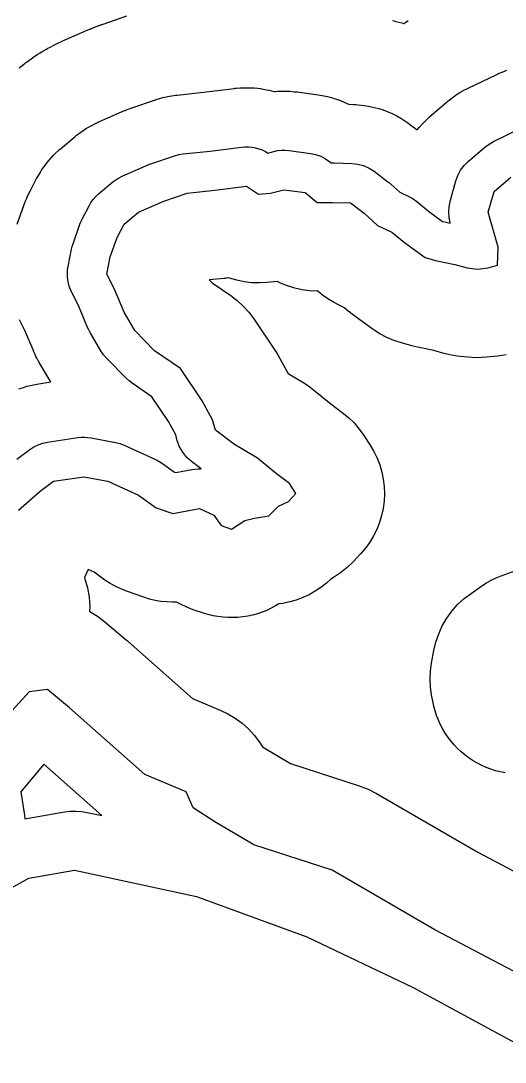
# Model space of a CAD drawing. Extents: x 1950930 to 2061844, y 904556 to 1017002.
# Drawn here: x 1969899 to 1970817, y 991406 to 993380 of the extents above; entities that cross this region are included whole.
import ezdxf

# ---------------------------------------------------------------- set-up
doc = ezdxf.new("R2010")
doc.units = 0
doc.layers.add('Exist Hydrographic Buffer Line', color=7, linetype='Continuous')
doc.layers.add('Exist Hydrographic Lake Shore', color=7, linetype='Continuous')

msp = doc.modelspace()

# ---------------------------------------------------------------- linework, layer by layer
at = {"layer": 'Exist Hydrographic Buffer Line'}
for points in [[(1969895.6, 993290.9), (1969898.8, 993293.4), (1969901.2, 993295.4), (1969903.6, 993297.2), (1969906.8, 993299.7), (1969908.1, 993300.6), (1969909.3, 993301.5), (1969918.1, 993307.9), (1969920.6, 993309.6), (1969923.2, 993311.4), (1969929.9, 993315.9), (1969935.1, 993319.2), (1969940.3, 993322.3), (1969947.4, 993326.3), (1969950.1, 993327.8), (1969952.8, 993329.3), (1969962.5, 993334.3), (1969963.8, 993335), (1969965.2, 993335.7), (1969968.8, 993337.5), (1969971.6, 993338.9), (1969974.4, 993340.2), (1969978.1, 993341.8), (1969979.5, 993342.5), (1969980.9, 993343.1), (1970028.8, 993363.8), (1970029.2, 993364), (1970029.6, 993364.1), (1970030.6, 993364.5), (1970031.3, 993364.9), (1970032.1, 993365.2), (1970033.1, 993365.6), (1970033.5, 993365.8), (1970033.9, 993365.9), (1970036.6, 993367), (1970037.4, 993367.3), (1970038.1, 993367.7), (1970040.2, 993368.5), (1970041.7, 993369.1), (1970043.3, 993369.7), (1970045.3, 993370.4), (1970046.1, 993370.7), (1970046.9, 993371), (1970049.6, 993372), (1970050, 993372.1), (1970050.4, 993372.3), (1970051.4, 993372.7), (1970052.2, 993372.9), (1970053, 993373.2), (1970054, 993373.6), (1970054.4, 993373.7), (1970054.8, 993373.8), (1970099.5, 993389.1)], [(1970603.7, 993380.4), (1970606.8, 993379.6), (1970609.9, 993378.8), (1970621, 993375.9), (1970624.1, 993375), (1970624.7, 993374.8), (1970628.6, 993377.6), (1970633.2, 993380.7)], [(1969891.9, 992994.4), (1969905, 993031.4), (1969905.7, 993033.3), (1969906.4, 993035.1), (1969908.3, 993040.1), (1969909.9, 993043.7), (1969911.5, 993047.3), (1969913.8, 993052.1), (1969914.6, 993053.9), (1969915.5, 993055.7), (1969928.6, 993080.8), (1969929.9, 993083.2), (1969931.3, 993085.5), (1969935, 993091.9), (1969937.9, 993096.5), (1969941, 993101), (1969945.3, 993107), (1969948.6, 993111.3), (1969952.1, 993115.5), (1969957, 993121), (1969960.7, 993125), (1969964.6, 993128.8), (1969970, 993133.8), (1969972, 993135.7), (1969974.1, 993137.4), (1970001.3, 993160.3), (1970004.5, 993162.9), (1970007.8, 993165.4), (1970016.6, 993171.7), (1970023.4, 993176.3), (1970030.5, 993180.3), (1970040.1, 993185.4), (1970043.8, 993187.2), (1970047.5, 993188.9), (1970095.4, 993209.6), (1970096.5, 993210), (1970097.5, 993210.4), (1970100.2, 993211.5), (1970102.2, 993212.4), (1970104.3, 993213.1), (1970107.1, 993214.1), (1970108.1, 993214.5), (1970109.1, 993214.9), (1970153.8, 993230.1), (1970156.8, 993231.1), (1970159.8, 993232), (1970168, 993234.3), (1970174.1, 993235.8), (1970180.3, 993237), (1970188.6, 993238.3), (1970191.8, 993238.8), (1970194.9, 993239.2), (1970245.1, 993244.4), (1970302.9, 993251.8), (1970305.4, 993252), (1970307.9, 993252.3), (1970314.5, 993252.8), (1970319.5, 993253.1), (1970324.5, 993253.2), (1970331.2, 993253.2), (1970336.2, 993253), (1970341.2, 993252.6), (1970347.9, 993252), (1970352.9, 993251.4), (1970357.8, 993250.6), (1970364.4, 993249.3), (1970369.3, 993248.3), (1970374.1, 993247), (1970378.8, 993245.7), (1970380.6, 993245.9), (1970386, 993246.4), (1970391.5, 993246.6), (1970398.8, 993246.7), (1970404.2, 993246.6), (1970409.7, 993246.3), (1970417, 993245.6), (1970419.7, 993245.4), (1970422.4, 993245), (1970462.7, 993239.6), (1970466.5, 993239), (1970470.2, 993238.3), (1970480.3, 993236.2), (1970487.7, 993234.4), (1970495, 993232.1), (1970504.6, 993228.7), (1970511.8, 993225.9), (1970518.7, 993222.7), (1970520.3, 993221.8), (1970529.7, 993221.5), (1970534, 993221.3), (1970538.3, 993220.9), (1970549.7, 993219.7), (1970558.1, 993218.4), (1970566.5, 993216.5), (1970577.5, 993213.6), (1970585.7, 993211.1), (1970593.7, 993207.9), (1970604.2, 993203.3), (1970611.9, 993199.6), (1970619.3, 993195.2), (1970628.9, 993189.1), (1970632.5, 993186.7), (1970636, 993184.2), (1970650.3, 993173.4), (1970654.5, 993178.6), (1970660.1, 993184.6), (1970667.9, 993192.4), (1970670.9, 993195.3), (1970673.9, 993198), (1970705.5, 993225.3), (1970708.4, 993227.7), (1970711.3, 993229.9), (1970719.2, 993235.9), (1970725.2, 993240.1), (1970731.5, 993244), (1970740.2, 993248.8), (1970743.4, 993250.6), (1970746.7, 993252.3), (1970801.2, 993278.4), (1970803.3, 993279.4), (1970805.5, 993280.4), (1970811.3, 993282.9), (1970815.7, 993284.7), (1970820.2, 993286.3)], [(1969890.8, 992548.7), (1969915.8, 992567.3), (1969923.5, 992572.2), (1969931.7, 992576.2), (1969940.3, 992579.2), (1969949.2, 992581.1), (1970007, 992589.8), (1970013.3, 992590.5), (1970019.6, 992590.7), (1970025.9, 992590.3), (1970032.2, 992589.3), (1970078, 992580.6), (1970086.6, 992578.4), (1970094.9, 992575.3), (1970152.6, 992549.1), (1970159, 992545.8), (1970165.1, 992541.9), (1970190.1, 992524.2), (1970192.4, 992523.4), (1970222.8, 992529.3), (1970234.7, 992530.7), (1970240.6, 992530.4), (1970222.4, 992544.2), (1970213.3, 992552.4), (1970205.6, 992561.9), (1970199.6, 992572.5), (1970195.4, 992583.9), (1970192.3, 992595.3), (1970178.5, 992620.5), (1970147, 992666.9), (1970109.6, 992692.7), (1970103.8, 992697.2), (1970098.4, 992702.2), (1970061.3, 992740.4), (1970055.6, 992747), (1970050.6, 992754.3), (1970029.9, 992789.2), (1970027.4, 992793.9), (1970025.2, 992798.8), (1970007.9, 992840.5), (1969995.2, 992864.9), (1969992.5, 992870.6), (1969990.3, 992876.6), (1969988.7, 992882.7), (1969987.5, 992888.9), (1969986.9, 992895.2), (1969986.8, 992901.6), (1969987.2, 992907.9), (1969988.2, 992914.1), (1969994.7, 992946.9), (1969996, 992952), (1969997.6, 992957.1), (1970010.6, 992994.2), (1970012.6, 992999.1), (1970014.9, 993003.9), (1970027.9, 993029), (1970031.6, 993035.3), (1970035.9, 993041.2), (1970040.8, 993046.7), (1970046.2, 993051.7), (1970073.4, 993074.6), (1970082.3, 993081), (1970091.9, 993086), (1970139.9, 993106.8), (1970142.6, 993107.9), (1970145.4, 993108.9), (1970190, 993124.1), (1970198.2, 993126.4), (1970206.5, 993127.8), (1970258, 993133.1), (1970317, 993140.7), (1970323.7, 993141.2), (1970330.4, 993141.2), (1970337.1, 993140.5), (1970343.7, 993139.3), (1970350.1, 993137.4), (1970356.4, 993135.1), (1970362.4, 993132.1), (1970367, 993129.3), (1970378.4, 993132.3), (1970385.5, 993133.8), (1970392.8, 993134.6), (1970400.1, 993134.7), (1970407.4, 993134), (1970447.7, 993128.6), (1970457.7, 993126.5), (1970467.4, 993123.1), (1970476.5, 993118.4), (1970484.8, 993112.5), (1970487.1, 993110.7), (1970489.9, 993110.7), (1970491.1, 993110.7), (1970492.3, 993110.7), (1970526.1, 993109.6), (1970537.5, 993108.4), (1970548.6, 993105.4), (1970559.1, 993100.8), (1970568.7, 993094.6), (1970594.9, 993075), (1970597.7, 993072.8), (1970600.4, 993070.4), (1970617.3, 993054.9), (1970634.6, 993046.6), (1970642.4, 993042.3), (1970649.7, 993037.1), (1970671.9, 993018.9), (1970698.4, 992999.7), (1970702.6, 992998.6), (1970713.1, 992996.4), (1970712.9, 992997.1), (1970710.9, 993007), (1970710.2, 993017.2), (1970710.9, 993027.3), (1970712.9, 993037.3), (1970723.8, 993076.5), (1970727.5, 993086.9), (1970732.7, 993096.6), (1970739.3, 993105.4), (1970747.1, 993113.2), (1970778.7, 993140.5), (1970786.6, 993146.4), (1970795.2, 993151.3), (1970849.7, 993177.5)], [(1970819.2, 992746.9), (1970802.8, 992744.4), (1970782.1, 992742.2), (1970764, 992741.3), (1970745.9, 992742.3), (1970726.3, 992744.5), (1970712.4, 992746.6), (1970698.7, 992749.9), (1970681.9, 992754.7), (1970651.1, 992761.1), (1970645.5, 992762.3), (1970640, 992763.7), (1970620.3, 992769.2), (1970606.2, 992773.8), (1970592.5, 992779.7), (1970579.4, 992786.7), (1970566.9, 992794.9), (1970527.7, 992823.2), (1970523.7, 992826.3), (1970519.7, 992829.4), (1970511.3, 992836.3), (1970502.2, 992840.7), (1970491.3, 992846.4), (1970480.9, 992852.9), (1970471, 992860.1), (1970462, 992867.7), (1970460.5, 992867.7), (1970446.2, 992868.3), (1970432.1, 992870.2), (1970418.1, 992873.2), (1970404.4, 992877.4), (1970391.2, 992882.7), (1970385.3, 992885.7), (1970365.3, 992883.8), (1970351, 992883), (1970336.7, 992883.5), (1970322.4, 992885.2), (1970308.4, 992888.1), (1970294.6, 992892.2), (1970293.3, 992892.7), (1970287.8, 992892), (1970285.9, 992891.7), (1970284, 992891.5), (1970256.1, 992888.6), (1970261.2, 992883.4), (1970296.6, 992859), (1970309, 992849.5), (1970320.5, 992839), (1970330.9, 992827.4), (1970340.3, 992814.9), (1970381.7, 992753.9), (1970386.1, 992747), (1970390.1, 992740), (1970405.7, 992711.4), (1970433.7, 992694.6), (1970443.9, 992687.9), (1970453.6, 992680.6), (1970486.4, 992653.7), (1970508.1, 992637.7), (1970519.9, 992628.1), (1970530.7, 992617.6), (1970540.5, 992606.1), (1970549.3, 992593.8), (1970561.3, 992575.3), (1970568.3, 992563.3), (1970574.4, 992550.8), (1970579.3, 992537.9), (1970583.2, 992524.6), (1970586, 992511), (1970587.7, 992497.2), (1970588.2, 992483.3), (1970587.6, 992469.5), (1970585.8, 992455.7), (1970582.9, 992442.1), (1970578.9, 992428.8), (1970573.8, 992415.9), (1970567.6, 992403.5), (1970560.5, 992391.6), (1970552.4, 992380.3), (1970543.4, 992369.8), (1970529.2, 992354.5), (1970517.7, 992343.3), (1970505.2, 992333.2), (1970491.8, 992324.3), (1970486.4, 992321.5), (1970478.2, 992313.8), (1970467.8, 992305.7), (1970456.9, 992298.4), (1970445.4, 992291.9), (1970433.5, 992286.4), (1970421.1, 992281.8), (1970408.5, 992278.2), (1970395.6, 992275.6), (1970387.8, 992274.4), (1970381.9, 992270.8), (1970373.6, 992266.4), (1970365.1, 992262.3), (1970356.3, 992258.8), (1970347.3, 992255.8), (1970338.2, 992253.3), (1970329, 992251.3), (1970319.6, 992249.8), (1970310.2, 992248.9), (1970300.8, 992248.5), (1970291.3, 992248.6), (1970281.9, 992249.2), (1970272.5, 992250.4), (1970263.2, 992252.1), (1970254.1, 992254.4), (1970245, 992257.1), (1970225.4, 992263.6), (1970213.2, 992268.3), (1970201.3, 992273.8), (1970193.8, 992278.1), (1970186.4, 992277.9), (1970175.4, 992278.3), (1970164.4, 992279.4), (1970153.5, 992281.3), (1970142.8, 992283.8), (1970132.2, 992287.1), (1970100.6, 992298), (1970089.5, 992302.3), (1970078.6, 992307.4), (1970068.2, 992313.2), (1970058.2, 992319.8), (1970037.6, 992334.4), (1970026.4, 992339.5), (1970019.2, 992324.3), (1970020, 992322.1), (1970024.9, 992305.1), (1970028, 992287.6), (1970029.3, 992269.9), (1970028.9, 992260.3), (1970029.2, 992260.2), (1970044, 992251.2), (1970057.8, 992240.7), (1970099.2, 992205.9), (1970100.8, 992204.5), (1970102.3, 992203.1), (1970224.1, 992095.2), (1970276.8, 992073.3), (1970291.4, 992066.3), (1970305.3, 992058), (1970318.3, 992048.4), (1970330.3, 992037.6), (1970341.3, 992025.6), (1970351, 992012.7), (1970356.7, 992003.4), (1970410, 991972.1), (1970540.6, 991929.8), (1970557.3, 991923.3), (1970573.3, 991915.2), (1970765.2, 991803.6), (1970864.9, 991751.2)], [(1969895.1, 992682.1), (1969903.7, 992685.1), (1969910.3, 992687.1), (1969916.9, 992688.7), (1969925.8, 992690.6), (1969929.1, 992691.3), (1969932.5, 992691.9), (1969955.5, 992695.3), (1969954.3, 992697.2), (1969933.6, 992732.1), (1969932.6, 992733.8), (1969931.6, 992735.5), (1969929.1, 992740.2), (1969927.2, 992743.8), (1969925.5, 992747.4), (1969923.3, 992752.2), (1969922.5, 992754.1), (1969921.7, 992755.9), (1969906.3, 992793.1), (1969895.8, 992813.2)], [(1970817.4, 991954.2), (1970808.2, 991956), (1970799.1, 991958.3), (1970790.2, 991961.1), (1970781.4, 991964.4), (1970772.9, 991968.2), (1970764.6, 991972.5), (1970756.5, 991977.2), (1970748.7, 991982.3), (1970741.2, 991987.9), (1970734, 991993.9), (1970727.1, 992000.3), (1970720.7, 992007.1), (1970714.6, 992014.2), (1970708.9, 992021.6), (1970703.6, 992029.3), (1970698.8, 992037.3), (1970694.4, 992045.6), (1970690.5, 992054.1), (1970687.1, 992062.8), (1970684.2, 992071.7), (1970681.7, 992080.7), (1970679.8, 992089.9), (1970677.6, 992101.9), (1970675.6, 992116.8), (1970674.9, 992131.9), (1970675.6, 992147), (1970677.6, 992161.9), (1970682, 992185.9), (1970685.8, 992202.1), (1970691.1, 992217.8), (1970698, 992232.9), (1970706.3, 992247.3), (1970716, 992260.7), (1970727, 992273.2), (1970739.2, 992284.5), (1970752.4, 992294.5), (1970773.1, 992308.7), (1970781.8, 992314.3), (1970790.9, 992319.3), (1970800.3, 992323.8), (1970809.9, 992327.7), (1970851.3, 992343)]]:
    msp.add_lwpolyline(points, dxfattribs=at)
msp.add_lwpolyline([(1969906.3, 991867.1), (1969981.4, 991880.3), (1969992.2, 991881.6), (1970003, 991881.9), (1970013.8, 991881.2), (1970024.5, 991879.4), (1970052.3, 991873.3), (1969942.3, 991970.9), (1969898.7, 991918.5), (1969905.5, 991874.2)], close=True, dxfattribs=at)
at = {"layer": 'Exist Hydrographic Lake Shore'}
for points in [[(1970437.6, 993054.3), (1970460.5, 993035.7), (1970489.9, 993035.7), (1970523.7, 993034.6), (1970549.9, 993015), (1970574.9, 992992.1), (1970602.1, 992979), (1970626.1, 992959.4), (1970665.3, 992931.1), (1970685, 992925.6), (1970722, 992918), (1970744.9, 992911.4), (1970764.5, 992909.3), (1970785.2, 992911.4), (1970802.6, 992916.9), (1970803.7, 992950.7), (1970785.2, 993017.2), (1970796.1, 993056.4), (1970827.7, 993083.7)], [(1969894, 992452.4), (1969935.4, 992488.4), (1969960.4, 992507), (1970018.2, 992515.7), (1970063.9, 992507), (1970121.7, 992480.8), (1970155.5, 992456.8), (1970187, 992445.9), (1970237.2, 992455.7), (1970264.4, 992442.6), (1970278.6, 992423), (1970298.2, 992416.5), (1970323.2, 992432.8), (1970341.8, 992437.2), (1970369, 992441.5), (1970387.5, 992460.1), (1970406, 992468.8), (1970420.2, 992484.1), (1970408.2, 992502.6), (1970383.2, 992521.1), (1970347.2, 992550.6), (1970303.6, 992576.7), (1970267.7, 992604), (1970262.2, 992623.6), (1970242.6, 992659.6), (1970201.2, 992720.6), (1970152.2, 992754.4), (1970115.1, 992792.6), (1970094.4, 992827.5), (1970075.9, 992872.2), (1970061.8, 992899.4), (1970068.3, 992932.2), (1970081.4, 992969.2), (1970094.4, 992994.3), (1970121.7, 993017.2), (1970169.6, 993037.9), (1970214.3, 993053.2), (1970266.6, 993058.6), (1970326.5, 993066.3), (1970349.4, 993051), (1970372.3, 993053.2), (1970397.3, 993059.7), (1970437.6, 993054.3)], [(1971144.7, 991414.5), (1970683.9, 991656.5), (1970488.8, 991769.9), (1970340.7, 991817.9), (1970266.6, 991861.5), (1970225.2, 991887.7), (1970212.1, 991918.2), (1970133.7, 991950.9), (1969990.9, 992077.4), (1969949.5, 992112.3), (1969914.7, 992107.9), (1969868.9, 992057.8)], [(1969802.4, 991693.6), (1969913.6, 991754.7), (1970000.7, 991769.9), (1970231.7, 991719.8), (1970440.9, 991643.5), (1970642.5, 991547.5), (1970903.9, 991405.8)]]:
    msp.add_lwpolyline(points, dxfattribs=at)

doc.saveas('drawing.dxf')
